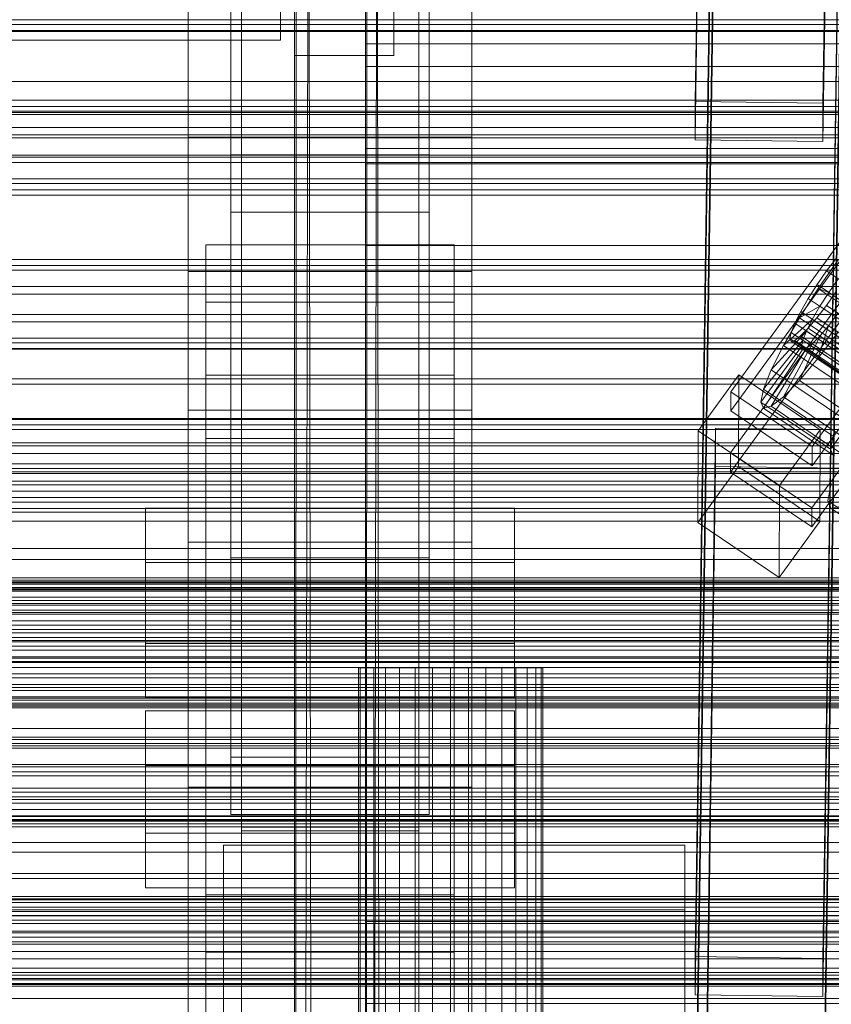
# Model space of a CAD drawing. Header units: millimetres. Extents: x -2233 to 61924, y -68080 to 6847.
# Tile 262 of 656: x -474 to -359, y -33432 to -33294. Entities that reach past the tile are written whole.
import ezdxf

# ---------------------------------------------------------------- set-up
doc = ezdxf.new("R2010")
doc.units = ezdxf.units.MM
for name, color, linetype, lineweight in [('COTAS_O', 1, 'Continuous', 0), ('frontal_C01', 7, 'Continuous', 0), ('frontal_C02', 7, 'Continuous', 0), ('frontal_C03', 7, 'Continuous', 0), ('frontal_mezcladora', 7, 'Continuous', 0), ('frontal_secador', 7, 'Continuous', 0)]:
    doc.layers.add(name, color=color, linetype=linetype, lineweight=lineweight)
doc.dimstyles.new('R19_100', dxfattribs={"dimtxt": 250, "dimasz": 150, "dimexe": 150, "dimexo": 80, "dimgap": 100, "dimtad": 1, "dimtih": 1, "dimtoh": 1, "dimdsep": 46, "dimcen": 0.09, "dimadec": 0, "dimazin": 0, "dimtfac": 1, "dimtdec": 4, "dimtofl": 0, "dimtmove": 0, "dimatfit": 3, "dimfxl": 1, "dimtolj": 1, "dimtzin": 0, "dimarcsym": 0})

# ---------------------------------------------------------------- blocks, each defined once
blk = doc.blocks.new('DIM_R27_52')
at = {"layer": 'COTAS_O'}
for p, q in [((-1725, -33700), (-1575, -33655)), ((1725, -33700), (1575, -33655)), ((-1725, -34400), (-1725, -33700)), ((-1725, -33700), (1725, -33700)), ((-1725, -33700), (-1575, -33745)), ((1725, -33700), (1575, -33745)), ((1725, -34400), (1725, -33700))]:
    blk.add_line(p, q, dxfattribs=at)
blk.add_text('3450 O', height=250, dxfattribs=at).set_placement((0, -33600))
blk = doc.blocks.new('DIM_R27_55')
at = {"layer": 'COTAS_O'}
for p, q in [((-650, -33700), (50, -33700)), ((50, -33700), (5, -33850)), ((50, -34900), (50, -33700)), ((50, -33700), (95, -33850)), ((50, -34900), (5, -34750)), ((50, -34900), (95, -34750)), ((-650, -34900), (50, -34900))]:
    blk.add_line(p, q, dxfattribs=at)
blk.add_text('1200 O', height=250, rotation=90, dxfattribs=at).set_placement((-50, -34300))

msp = doc.modelspace()

# ---------------------------------------------------------------- linework, layer by layer
at = {"layer": 'frontal_C01'}
for p, q in [((-378.512, -33305.149), (-375.644, -33110.039)), ((-357.646, -33110.284), (-360.514, -33305.395)), ((-378.512, -33310.542), (-375.644, -33115.431)), ((-360.514, -33310.787), (-357.646, -33115.677)), ((-450, -33310.158), (-450, -33165.914)), ((-410, -33165.914), (-410, -33310.158)), ((-450, -33348.677), (-450, -33204.432)), ((-410, -33348.677), (-410, -33204.432)), ((-378.512, -33425.737), (-375.644, -33230.626)), ((-357.646, -33230.872), (-360.514, -33425.982)), ((-378.512, -33431.13), (-375.644, -33236.019)), ((-360.514, -33431.375), (-357.646, -33236.264)), ((-437, -33296.488), (-437, -33247.957)), ((-437, -33296.488), (-437, -33272.414)), ((-487, -33296.488), (-437, -33296.488)), ((-425, -33313.916), (-425, -33300.22)), ((-425, -33300.22), (425, -33300.22)), ((-425, -33311.776), (-425, -33300.22)), ((-360.514, -33305.395), (-378.512, -33305.149)), ((-378.512, -33305.149), (-378.512, -33310.542)), ((-360.514, -33310.787), (-360.514, -33305.395)), ((-373.501, -33346.08), (-345.969, -33308.226)), ((-410, -33310.158), (-450, -33310.158)), ((-450, -33310.158), (-450, -33348.677)), ((-450, -33401.827), (-450, -33310.158)), ((-410, -33348.677), (-410, -33310.158)), ((-410, -33310.158), (-410, -33401.827)), ((-378.512, -33310.542), (-360.514, -33310.787)), ((425, -33311.776), (-425, -33311.776)), ((-425, -33311.776), (-425, -33325.472)), ((-345.981, -33310.922), (-373.513, -33348.776)), ((-444, -33320.742), (-444, -33312.654)), ((-444, -33312.654), (-416, -33312.654)), ((-444, -33397.59), (-444, -33312.654)), ((-416, -33312.654), (-416, -33320.742)), ((-416, -33312.654), (-416, -33397.59)), ((425, -33313.916), (-425, -33313.916)), ((-425, -33313.916), (-425, -33325.472)), ((-334.501, -33315.962), (-362.033, -33353.816)), ((-373.539, -33354.708), (-346.008, -33316.853)), ((-362.045, -33356.513), (-334.513, -33318.658)), ((-346.02, -33319.55), (-373.551, -33357.404)), ((-416, -33320.742), (-444, -33320.742)), ((-444, -33320.742), (-444, -33405.679)), ((-416, -33405.679), (-416, -33320.742)), ((-334.539, -33324.59), (-362.071, -33362.444)), ((-447.5, -33333.462), (-447.5, -33325.373)), ((-447.5, -33325.373), (-412.5, -33325.373)), ((-447.5, -33604.634), (-447.5, -33325.373)), ((-425, -33325.472), (425, -33325.472)), ((-412.5, -33325.373), (-412.5, -33333.462)), ((-412.5, -33325.373), (-412.5, -33604.634)), ((-362.083, -33365.14), (-334.551, -33327.286)), ((-358.345, -33327.456), (-361.166, -33331.509)), ((-358.659, -33327.293), (-359.995, -33329.047)), ((-359.995, -33329.047), (-361.332, -33330.967)), ((-146.196, -33473.275), (-359.995, -33329.047)), ((-359.693, -33332.072), (-358.357, -33330.152)), ((-361.166, -33331.509), (-363.797, -33335.634)), ((-361.332, -33330.967), (-362.578, -33332.921)), ((-361.332, -33330.967), (-147.533, -33475.195)), ((-359.693, -33332.072), (-361.166, -33331.509)), ((-361.166, -33331.509), (-351.336, -33338.14)), ((-362.578, -33332.921), (-363.648, -33334.777)), ((-362.578, -33332.921), (-148.779, -33477.149)), ((-360.939, -33334.026), (-359.693, -33332.072)), ((-360.017, -33333.9), (-358.68, -33331.98)), ((-349.863, -33338.703), (-359.693, -33332.072)), ((-412.5, -33333.462), (-447.5, -33333.462)), ((-447.5, -33612.722), (-447.5, -33333.462)), ((-412.5, -33612.722), (-412.5, -33333.462)), ((-360.939, -33334.026), (-363.797, -33335.634)), ((-362.01, -33335.882), (-360.939, -33334.026)), ((-361.352, -33335.654), (-360.017, -33333.9)), ((-351.109, -33340.657), (-360.939, -33334.026)), ((-360.017, -33333.9), (-146.218, -33478.128)), ((-363.797, -33335.634), (-366.057, -33339.552)), ((-362.01, -33335.882), (-366.057, -33339.552)), ((-363.648, -33334.777), (-364.471, -33336.407)), ((-363.797, -33335.634), (-353.967, -33342.266)), ((-363.648, -33334.777), (-149.85, -33479.005)), ((-362.833, -33337.512), (-362.01, -33335.882)), ((-362.596, -33337.124), (-361.352, -33335.654)), ((-352.18, -33342.513), (-362.01, -33335.882)), ((-361.352, -33335.654), (-147.554, -33479.883)), ((-358.378, -33335.005), (-359.714, -33336.76)), ((-364.471, -33336.407), (-364.989, -33337.701)), ((-364.471, -33336.407), (-150.672, -33480.635)), ((-363.664, -33338.208), (-362.596, -33337.124)), ((-362.596, -33337.124), (-148.798, -33481.352)), ((-359.714, -33336.76), (-361.21, -33341.405)), ((-359.714, -33336.76), (-360.958, -33338.229)), ((-349.884, -33343.391), (-359.714, -33336.76)), ((-362.833, -33337.512), (-367.794, -33342.994)), ((-364.989, -33337.701), (-365.168, -33338.571)), ((-365.168, -33338.571), (-364.995, -33338.957)), ((-365.168, -33338.571), (-151.369, -33482.8)), ((-364.989, -33337.701), (-151.191, -33481.93)), ((-364.482, -33338.834), (-363.664, -33338.208)), ((-360.958, -33338.229), (-363.836, -33344.507)), ((-363.664, -33338.208), (-149.865, -33482.436)), ((-363.351, -33338.807), (-362.833, -33337.512)), ((-353.003, -33344.143), (-362.833, -33337.512)), ((-360.958, -33338.229), (-362.025, -33339.313)), ((-361.21, -33341.405), (-358.39, -33337.701)), ((-351.128, -33344.86), (-360.958, -33338.229)), ((-363.53, -33339.676), (-369.265, -33347.563)), ((-363.357, -33340.063), (-368.9, -33348.378)), ((-363.351, -33338.807), (-368.888, -33345.726)), ((-362.843, -33339.939), (-367.817, -33348.117)), ((-366.057, -33339.552), (-367.794, -33342.994)), ((-362.025, -33339.313), (-366.09, -33346.796)), ((-366.057, -33339.552), (-356.228, -33346.183)), ((-364.995, -33338.957), (-364.482, -33338.834)), ((-364.995, -33338.957), (-151.196, -33483.186)), ((-364.482, -33338.834), (-150.683, -33483.062)), ((-363.53, -33339.676), (-363.351, -33338.807)), ((-363.357, -33340.063), (-363.53, -33339.676)), ((-353.7, -33346.308), (-363.53, -33339.676)), ((-362.843, -33339.939), (-363.357, -33340.063)), ((-353.527, -33346.694), (-363.357, -33340.063)), ((-353.521, -33345.438), (-363.351, -33338.807)), ((-362.025, -33339.313), (-362.843, -33339.939)), ((-353.014, -33346.57), (-362.843, -33339.939)), ((-352.196, -33345.945), (-362.025, -33339.313)), ((-363.836, -33344.507), (-361.21, -33341.405)), ((-361.21, -33341.405), (-351.38, -33348.036)), ((-378.086, -33351.58), (-372.35, -33343.694)), ((-372.408, -33356.635), (-372.35, -33343.694)), ((-372.35, -33343.694), (-360.882, -33351.43)), ((-367.794, -33342.994), (-368.888, -33345.726)), ((-367.794, -33342.994), (-357.964, -33349.625)), ((-366.09, -33346.796), (-363.836, -33344.507)), ((-363.836, -33344.507), (-354.006, -33351.138)), ((-373.501, -33346.08), (-373.513, -33348.776)), ((-362.033, -33353.816), (-373.501, -33346.08)), ((-368.888, -33345.726), (-369.265, -33347.563)), ((-368.888, -33345.726), (-359.058, -33352.358)), ((-367.817, -33348.117), (-366.09, -33346.796)), ((-366.09, -33346.796), (-356.26, -33353.428)), ((-359.436, -33354.194), (-353.7, -33346.308)), ((-369.265, -33347.563), (-368.9, -33348.378)), ((-369.265, -33347.563), (-359.436, -33354.194)), ((-368.9, -33348.378), (-367.817, -33348.117)), ((-368.9, -33348.378), (-359.07, -33355.009)), ((-367.817, -33348.117), (-357.987, -33354.748)), ((-450, -33348.677), (-410, -33348.677)), ((-450, -33440.346), (-450, -33348.677)), ((-410, -33440.346), (-410, -33348.677)), ((-373.513, -33348.776), (-362.045, -33356.513)), ((-378.512, -33546.325), (-375.644, -33351.214)), ((-378.086, -33351.58), (-378.143, -33364.522)), ((-366.618, -33359.317), (-378.086, -33351.58)), ((-375.644, -33356.607), (-375.644, -33351.214)), ((-375.644, -33351.214), (-357.646, -33351.459)), ((-360.882, -33351.43), (-366.618, -33359.317)), ((-360.882, -33351.43), (-360.939, -33364.372)), ((-359.436, -33354.194), (-359.058, -33352.358)), ((-362.045, -33356.513), (-362.033, -33353.816)), ((-373.539, -33354.708), (-373.551, -33357.404)), ((-362.071, -33362.444), (-373.539, -33354.708)), ((-359.07, -33355.009), (-359.436, -33354.194)), ((-378.512, -33551.717), (-375.644, -33356.607)), ((-372.408, -33356.635), (-378.143, -33364.522)), ((-357.646, -33356.852), (-375.644, -33356.607)), ((-360.939, -33364.372), (-372.408, -33356.635)), ((-373.551, -33357.404), (-362.083, -33365.14)), ((-366.675, -33372.258), (-366.618, -33359.317)), ((-359.326, -33358.997), (-359.83, -33361.452)), ((-359.83, -33361.452), (-359.341, -33362.542)), ((-359.83, -33361.452), (-175.521, -33485.786)), ((-359.341, -33362.542), (-357.893, -33362.192)), ((-362.083, -33365.14), (-362.071, -33362.444)), ((-359.341, -33362.542), (-175.032, -33486.876)), ((-378.143, -33364.522), (-366.675, -33372.258)), ((-366.675, -33372.258), (-360.939, -33364.372)), ((-456, -33408.336), (-456, -33391.081)), ((-456, -33391.081), (-404, -33391.081)), ((-456, -33398.785), (-456, -33391.081)), ((-404, -33391.081), (-404, -33408.336)), ((-404, -33391.081), (-404, -33398.785)), ((-416, -33397.59), (-444, -33397.59)), ((-444, -33397.59), (-444, -33405.679)), ((-416, -33405.679), (-416, -33397.59)), ((-404, -33398.785), (-456, -33398.785)), ((-456, -33398.785), (-456, -33416.04)), ((-404, -33416.04), (-404, -33398.785)), ((-410, -33401.827), (-450, -33401.827)), ((-450, -33401.827), (-450, -33440.346)), ((-450, -33725.366), (-450, -33401.827)), ((-410, -33440.346), (-410, -33401.827)), ((-410, -33401.827), (-410, -33725.366)), ((-444, -33405.679), (-416, -33405.679)), ((-442.5, -33434.701), (-442.5, -33407.472)), ((-442.5, -33407.472), (-417.5, -33407.472)), ((-442.5, -33407.472), (-442.5, -33595.064)), ((-417.5, -33407.996), (-442.5, -33407.996)), ((-442.5, -33407.996), (-442.5, -33434.177)), ((-442.5, -34010.796), (-442.5, -33407.996)), ((-417.5, -33407.472), (-417.5, -33434.701)), ((-417.5, -33595.064), (-417.5, -33407.472)), ((-417.5, -33434.177), (-417.5, -33407.996)), ((-417.5, -33407.996), (-417.5, -34010.796)), ((-404, -33408.336), (-456, -33408.336)), ((-456, -33408.336), (-456, -33416.04)), ((-404, -33416.04), (-404, -33408.336)), ((-456, -33416.04), (-404, -33416.04)), ((-447.5, -33425.131), (-447.5, -33417.042)), ((-447.5, -33417.042), (-412.5, -33417.042)), ((-447.5, -33696.303), (-447.5, -33417.042)), ((-412.5, -33417.042), (-412.5, -33425.131)), ((-412.5, -33417.042), (-412.5, -33696.303)), ((-425, -33434.504), (-425, -33420.808)), ((-425, -33420.808), (425, -33420.808)), ((-425, -33432.363), (-425, -33420.808)), ((-412.5, -33425.131), (-447.5, -33425.131)), ((-447.5, -33704.392), (-447.5, -33425.131)), ((-412.5, -33704.392), (-412.5, -33425.131)), ((-360.514, -33425.982), (-378.512, -33425.737)), ((-378.512, -33425.737), (-378.512, -33431.13)), ((-360.514, -33431.375), (-360.514, -33425.982)), ((-378.512, -33431.13), (-360.514, -33431.375)), ((425, -33432.363), (-425, -33432.363)), ((-425, -33432.363), (-425, -33446.06))]:
    msp.add_line(p, q, dxfattribs=at)
at = {"layer": 'frontal_C02'}
for p, q in [((-450, -33329.126), (-450, -32971.464)), ((-410, -32971.464), (-410, -33329.126)), ((-442.5, -33516.139), (-442.5, -32977.112)), ((-417.5, -32977.112), (-417.5, -33516.139)), ((-442.5, -33543.024), (-442.5, -33003.998)), ((-417.5, -33543.024), (-417.5, -33003.998)), ((-450, -33367.308), (-450, -33009.646)), ((-410, -33367.308), (-410, -33009.646)), ((-450, -33505.718), (-450, -33148.056)), ((-410, -33148.056), (-410, -33505.718)), ((-450, -33553.445), (-450, -33195.783)), ((-410, -33553.445), (-410, -33195.783)), ((-378.512, -33453.649), (-375.644, -33260.244)), ((-357.646, -33260.487), (-360.514, -33453.892)), ((-378.512, -33459.61), (-375.644, -33266.205)), ((-360.514, -33459.853), (-357.646, -33266.448)), ((-444, -33369.48), (-444, -33283.087)), ((-425, -33281.896), (-425, -33297.037)), ((-416, -33283.087), (-416, -33369.48)), ((-435, -33284.963), (-435, -33298.674)), ((-425, -33285.583), (-425, -33297.037)), ((-421, -33298.674), (-421, -33284.963)), ((-435, -33291.037), (-435, -33298.674)), ((-421, -33298.674), (-421, -33291.037)), ((-444, -33292.029), (-444, -33378.421)), ((-416, -33378.421), (-416, -33292.029)), ((-425, -33297.037), (425, -33297.037)), ((-435, -33298.674), (-421, -33298.674)), ((-410, -33329.126), (-450, -33329.126)), ((-450, -33329.126), (-450, -33367.308)), ((-450, -33686.788), (-450, -33329.126)), ((-410, -33367.308), (-410, -33329.126)), ((-410, -33329.126), (-410, -33686.788)), ((-447.5, -33352.688), (-447.5, -33343.746)), ((-447.5, -33343.746), (-412.5, -33343.746)), ((-447.5, -33525.111), (-447.5, -33343.746)), ((-412.5, -33343.746), (-412.5, -33352.688)), ((-412.5, -33343.746), (-412.5, -33525.111)), ((-412.5, -33352.688), (-447.5, -33352.688)), ((-447.5, -33534.052), (-447.5, -33352.688)), ((-412.5, -33534.052), (-412.5, -33352.688)), ((-456, -33381.579), (-456, -33362.504)), ((-456, -33362.504), (-404, -33362.504)), ((-456, -33370.14), (-456, -33362.504)), ((-404, -33362.504), (-404, -33381.579)), ((-404, -33362.504), (-404, -33370.14)), ((-450, -33367.308), (-410, -33367.308)), ((-450, -33724.97), (-450, -33367.308)), ((-410, -33724.97), (-410, -33367.308)), ((-404, -33370.14), (-456, -33370.14)), ((-456, -33370.14), (-456, -33389.216)), ((-416, -33369.48), (-444, -33369.48)), ((-444, -33369.48), (-444, -33378.421)), ((-416, -33378.421), (-416, -33369.48)), ((-404, -33389.216), (-404, -33370.14)), ((-444, -33378.421), (-416, -33378.421)), ((-404, -33381.579), (-456, -33381.579)), ((-456, -33381.579), (-456, -33389.216)), ((-404, -33389.216), (-404, -33381.579)), ((-456, -33389.216), (-404, -33389.216)), ((-480, -33419.148), (-380, -33419.148)), ((-380, -33419.148), (-380, -33450.372)), ((-380, -33419.148), (-380, -33462.372))]:
    msp.add_line(p, q, dxfattribs=at)
at = {"layer": 'frontal_C03'}
for p, q in [((1250, -33293.616), (-1250, -33293.616)), ((-1500, -33295.272), (1500, -33295.272)), ((1250, -33294.269), (-1250, -33294.269)), ((1250, -33295.151), (-1250, -33295.151)), ((1250, -33304.957), (-1250, -33304.957)), ((1500, -33306.68), (-1500, -33306.68)), ((1250, -33305.838), (-1250, -33305.838)), ((1250, -33306.492), (-1250, -33306.492)), ((1500, -33306.965), (-1500, -33306.965)), ((1250, -33308.799), (-1250, -33308.799)), ((-1250, -33309.856), (1250, -33309.856)), ((1250, -33312.709), (-1250, -33312.709)), ((1250, -33313.766), (-1250, -33313.766)), ((1250, -33316.073), (-1250, -33316.073)), ((1250, -33316.727), (-1250, -33316.727)), ((1250, -33317.608), (-1250, -33317.608)), ((-1500, -33318.373), (1500, -33318.373)), ((1250, -33327.415), (-1250, -33327.415)), ((1250, -33328.296), (-1250, -33328.296)), ((1250, -33328.949), (-1250, -33328.949)), ((1250, -33331.257), (-1250, -33331.257)), ((-1250, -33332.314), (1250, -33332.314)), ((1250, -33335.166), (-1250, -33335.166)), ((1250, -33336.224), (-1250, -33336.224)), ((1250, -33338.531), (-1250, -33338.531)), ((1250, -33339.184), (-1250, -33339.184)), ((1250, -33340.066), (-1250, -33340.066)), ((-1500, -33344.278), (1500, -33344.278)), ((1250, -33349.872), (-1250, -33349.872)), ((1250, -33350.754), (-1250, -33350.754)), ((1250, -33351.407), (-1250, -33351.407)), ((1500, -33353.261), (-1500, -33353.261)), ((1250, -33353.714), (-1250, -33353.714)), ((-1250, -33354.772), (1250, -33354.772)), ((-1250, -33356.261), (1250, -33356.261)), ((-1250, -33356.894), (1250, -33356.894)), ((-1250, -33357.358), (1250, -33357.358)), ((1250, -33357.624), (-1250, -33357.624)), ((1250, -33358.681), (-1250, -33358.681)), ((-1250, -33359.214), (1250, -33359.214)), ((-1250, -33360.11), (1250, -33360.11)), ((1250, -33360.989), (-1250, -33360.989)), ((1250, -33361.642), (-1250, -33361.642)), ((1250, -33362.523), (-1250, -33362.523)), ((-1250, -33363.062), (1250, -33363.062)), ((-1250, -33364.33), (1250, -33364.33)), ((-1250, -33368.177), (1250, -33368.177)), ((-1250, -33369.729), (1250, -33369.729)), ((-1500, -33372.651), (1500, -33372.651)), ((-1500, -33372.875), (1500, -33372.875)), ((-1500, -33373.04), (1500, -33373.04)), ((1250, -33372.33), (-1250, -33372.33)), ((1250, -33373.211), (-1250, -33373.211)), ((-1500, -33373.697), (1500, -33373.697)), ((-1500, -33374.015), (1500, -33374.015)), ((1250, -33373.865), (-1250, -33373.865)), ((-1250, -33374.21), (1250, -33374.21)), ((-1500, -33375.061), (1500, -33375.061)), ((-1500, -33375.51), (1500, -33375.51)), ((1250, -33375.941), (-1250, -33375.941)), ((-1500, -33376.873), (1500, -33376.873)), ((-1500, -33377.423), (1500, -33377.423)), ((1250, -33376.172), (-1250, -33376.172)), ((-1250, -33377.229), (1250, -33377.229)), ((1500, -33378.384), (-1500, -33378.384)), ((-1500, -33379.011), (1500, -33379.011)), ((1500, -33379.624), (-1500, -33379.624)), ((1250, -33380.081), (-1250, -33380.081)), ((-1500, -33381.328), (1500, -33381.328)), ((-1250, -33380.749), (1250, -33380.749)), ((1250, -33381.139), (-1250, -33381.139)), ((-1500, -33381.963), (1500, -33381.963)), ((-1250, -33382.542), (1250, -33382.542)), ((-1500, -33383.667), (1500, -33383.667)), ((-1500, -33384.28), (1500, -33384.28)), ((1250, -33383.446), (-1250, -33383.446)), ((1250, -33384.1), (-1250, -33384.1)), ((-1500, -33385.868), (1500, -33385.868)), ((1250, -33384.981), (-1250, -33384.981)), ((-1500, -33386.418), (1500, -33386.418)), ((-1500, -33387.367), (1500, -33387.367)), ((-1500, -33387.781), (1500, -33387.781)), ((-1500, -33388.23), (1500, -33388.23)), ((-1250, -33387.35), (1250, -33387.35)), ((-1500, -33389.276), (1500, -33389.276)), ((-1500, -33389.594), (1500, -33389.594)), ((-1250, -33389.081), (1250, -33389.081)), ((-1500, -33390.251), (1500, -33390.251)), ((-1500, -33390.416), (1500, -33390.416)), ((-1500, -33390.64), (1500, -33390.64)), ((-1250, -33393.561), (1250, -33393.561)), ((1250, -33394.787), (-1250, -33394.787)), ((-1250, -33395.114), (1250, -33395.114)), ((1250, -33395.669), (-1250, -33395.669)), ((1250, -33396.322), (-1250, -33396.322)), ((1250, -33398.63), (-1250, -33398.63)), ((-1250, -33398.961), (1250, -33398.961)), ((-1250, -33399.687), (1250, -33399.687)), ((-1250, -33400.228), (1250, -33400.228)), ((1250, -33402.539), (-1250, -33402.539)), ((-1250, -33403.181), (1250, -33403.181)), ((1250, -33403.596), (-1250, -33403.596)), ((-1250, -33404.077), (1250, -33404.077)), ((1250, -33405.904), (-1250, -33405.904)), ((-1250, -33405.933), (1250, -33405.933)), ((-1250, -33406.397), (1250, -33406.397)), ((1250, -33406.557), (-1250, -33406.557)), ((-1250, -33407.03), (1250, -33407.03)), ((1250, -33407.439), (-1250, -33407.439)), ((1250, -33417.245), (-1250, -33417.245)), ((1250, -33418.126), (-1250, -33418.126)), ((1250, -33418.78), (-1250, -33418.78)), ((1250, -33421.087), (-1250, -33421.087)), ((-1250, -33422.145), (1250, -33422.145)), ((1250, -33424.997), (-1250, -33424.997)), ((1250, -33426.054), (-1250, -33426.054)), ((1250, -33428.361), (-1250, -33428.361)), ((1250, -33429.015), (-1250, -33429.015)), ((1250, -33429.896), (-1250, -33429.896))]:
    msp.add_line(p, q, dxfattribs=at)
at = {"layer": 'frontal_mezcladora'}
for p, q in [((-980, -33340), (-80, -33340)), ((-980, -33390), (-80, -33390)), ((-950, -33428.8), (-160, -33428.8)), ((-950, -33429.522), (-160, -33429.522)), ((-950, -33431.64), (-160, -33431.64))]:
    msp.add_line(p, q, dxfattribs=at)
at = {"layer": 'frontal_secador'}
for p, q in [((-433.02, -33225.78), (-435, -34283)), ((-433.02, -33225.78), (-431.48, -34297.08)), ((-434.78, -33232.82), (-435, -34283)), ((-423.38, -33233.82), (-425, -34277)), ((-423.38, -33233.82), (-422.12, -34288.52)), ((-435, -34283), (-435, -33237)), ((-424.82, -33239.58), (-425, -34277)), ((-425, -34277), (-425, -33243)), ((1250, -33302.349), (-1250, -33302.349)), ((1250, -33310.291), (-1250, -33310.291)), ((1250, -33313), (-1250, -33313)), ((-1250, -33345), (1250, -33345)), ((-1250, -33350), (1250, -33350)), ((-425.75, -33385), (-426, -33385)), ((-426, -33500), (-426, -33385)), ((-425.01, -33385), (-425.75, -33385)), ((-425.75, -33500), (-425.75, -33385)), ((-423.809, -33385), (-425.01, -33385)), ((-425.01, -33500), (-425.01, -33385)), ((-422.192, -33385), (-423.809, -33385)), ((-423.809, -33500), (-423.809, -33385)), ((-420.222, -33385), (-422.192, -33385)), ((-422.192, -33500), (-422.192, -33385)), ((-417.975, -33385), (-420.222, -33385)), ((-420.222, -33500), (-420.222, -33385)), ((-415.536, -33385), (-417.975, -33385)), ((-417.975, -33500), (-417.975, -33385)), ((-413, -33385), (-415.536, -33385)), ((-415.536, -33500), (-415.536, -33385)), ((-413, -33385), (-410.464, -33385)), ((-413, -33385), (-413, -33500)), ((-410.464, -33385), (-408.025, -33385)), ((-410.464, -33500), (-410.464, -33385)), ((-408.025, -33385), (-405.778, -33385)), ((-408.025, -33500), (-408.025, -33385)), ((-405.778, -33385), (-403.808, -33385)), ((-405.778, -33500), (-405.778, -33385)), ((-403.808, -33385), (-402.191, -33385)), ((-403.808, -33500), (-403.808, -33385)), ((-402.191, -33385), (-400.99, -33385)), ((-402.191, -33500), (-402.191, -33385)), ((-400.99, -33385), (-400.25, -33385)), ((-400.99, -33500), (-400.99, -33385)), ((-400.25, -33385), (-400, -33385)), ((-400.25, -33500), (-400.25, -33385)), ((-400, -33500), (-400, -33385)), ((-1250, -33396), (1250, -33396)), ((-1250, -33402), (1250, -33402)), ((-1250, -33405), (1250, -33405)), ((1250, -33406), (-1250, -33406)), ((-1250, -33406.659), (1250, -33406.659)), ((1250, -33409.659), (-1250, -33409.659)), ((-445, -33410), (-380, -33410)), ((-445, -33480), (-445, -33410)), ((-380, -33480), (-380, -33410)), ((-1250, -33411), (1250, -33411)), ((1250, -33414), (-1250, -33414)), ((-1250, -33414.728), (1250, -33414.728)), ((-1250, -33417.588), (1250, -33417.588)), ((1250, -33417.611), (-1250, -33417.611)), ((1250, -33417.728), (-1250, -33417.728)), ((-1250, -33419.387), (1250, -33419.387)), ((1250, -33419.918), (-1250, -33419.918)), ((-1250, -33420), (1250, -33420)), ((1250, -33420.588), (-1250, -33420.588)), ((1250, -33422.387), (-1250, -33422.387)), ((1250, -33423), (-1250, -33423)), ((-1250, -33423.65), (1250, -33423.65)), ((1250, -33424), (-1250, -33424)), ((1250, -33427.382), (-1250, -33427.382)), ((-1250, -33428), (1250, -33428)), ((1250, -33429.689), (-1250, -33429.689))]:
    msp.add_line(p, q, dxfattribs=at)

# ---------------------------------------------------------------- dimensions: what is measured, and where the dimension line sits
at = {"layer": 'COTAS_O'}
for p1, p2, distance, picture, middle in [((-650, -34900), (-650, -33700), -700, 'DIM_R27_55', (50, -34300)), ((-1725, -34400), (1725, -34400), 700, 'DIM_R27_52', (0, -33700))]:
    dim = msp.add_aligned_dim(p1=p1, p2=p2, distance=distance, text='<> O', dimstyle='R19_100', dxfattribs=at)
    dim.commit()
    dim.dimension.update_dxf_attribs({"geometry": picture, "text_midpoint": middle})

doc.saveas('drawing.dxf')
